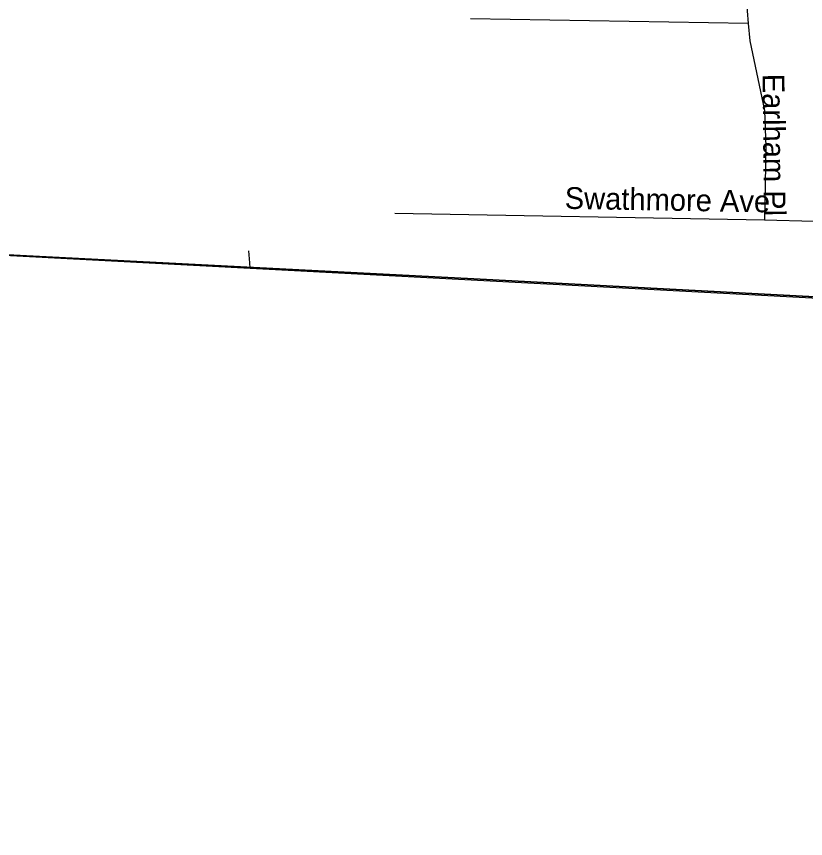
# Model space of a CAD drawing. Extents: x 1662474 to 1856135, y 779280 to 917889.
# Drawn here: x 1705150 to 1708595, y 788215 to 791802 of the extents above; entities that cross this region are included whole.
import ezdxf

# ---------------------------------------------------------------- set-up
doc = ezdxf.new("R2010")
doc.units = 0
for name, color, linetype in [('Exist Boundary Political City Limit New', 7, 'Continuous'), ('Exist Boundary Political CountyLine', 7, 'Continuous'), ('Exist Hydrographic Misc Water Feature', 7, 'Continuous'), ('Exist Road Non-System Type 51', 7, 'Continuous'), ('Exist Road Non-System Type 51 Label', 7, 'Continuous'), ('Map Preparation Boundary City Limit Buffer Line', 7, 'Continuous')]:
    doc.layers.add(name, color=color, linetype=linetype)

msp = doc.modelspace()

# ---------------------------------------------------------------- linework, layer by layer
at = {"layer": 'Exist Boundary Political City Limit New'}
for points in [[(1704145.4, 790811.2), (1704145.4, 790811.2), (1707146.4, 790657.5), (1711557, 790424.6)], [(1711562.1, 790424.3), (1707146.4, 790657.5), (1704145.4, 790811.2)]]:
    msp.add_lwpolyline(points, dxfattribs=at)
at = {"layer": 'Exist Boundary Political CountyLine'}
msp.add_lwpolyline([(1690037.5, 791664.5), (1701364.2, 790957.5), (1714716, 790252.3), (1740499.2, 788706.5), (1750629.1, 788065.3), (1759370.2, 787540.1), (1762189.4, 787333), (1768414.3, 786933.6), (1776472.8, 786425.7), (1794607.1, 785397.2), (1814974.6, 784258.7), (1839558.3, 782880.6)], dxfattribs=at)
at = {"layer": 'Exist Hydrographic Misc Water Feature'}
msp.add_lwpolyline([(1706170.4, 790703.7), (1706167.8, 790727.5), (1706164.4, 790779.6)], dxfattribs=at)
at = {"layer": 'Exist Road Non-System Type 51'}
for p, q in [((1708344.6, 791771.2), (1707131.1, 791791.4)), ((1708414.8, 790913.5), (1706801.1, 790942.4))]:
    msp.add_line(p, q, dxfattribs=at)
for points in [[(1708337.9, 792600.4), (1708331.6, 792043.2), (1708340, 791826.9), (1708344.6, 791771.2)], [(1708344.6, 791771.2), (1708351.8, 791696.4), (1708414.8, 791391.8), (1708421.1, 791232.9), (1708414.8, 790913.5)], [(1710123.4, 790945.8), (1709552, 790879.4), (1709281.9, 790889.4), (1708414.8, 790913.5)]]:
    msp.add_lwpolyline(points, dxfattribs=at)
at = {"layer": 'Map Preparation Boundary City Limit Buffer Line'}
for points in [[(1704145.4, 790811.2), (1704145.4, 790811.2), (1707146.4, 790657.5), (1711557, 790424.6)], [(1711562.1, 790424.3), (1707146.4, 790657.5), (1704145.4, 790811.2)]]:
    msp.add_lwpolyline(points, dxfattribs=at)

# ---------------------------------------------------------------- texts
at = {"layer": 'Exist Road Non-System Type 51 Label'}
for s, rotation, p in [('Earlham Pl', 270.5016, (1708407.1, 791551.8)), ('Swathmore Ave', 358.9871, (1707542.5, 790962.8))]:
    msp.add_text(s, height=95, rotation=rotation, dxfattribs=at).set_placement(p)

doc.saveas('drawing.dxf')
